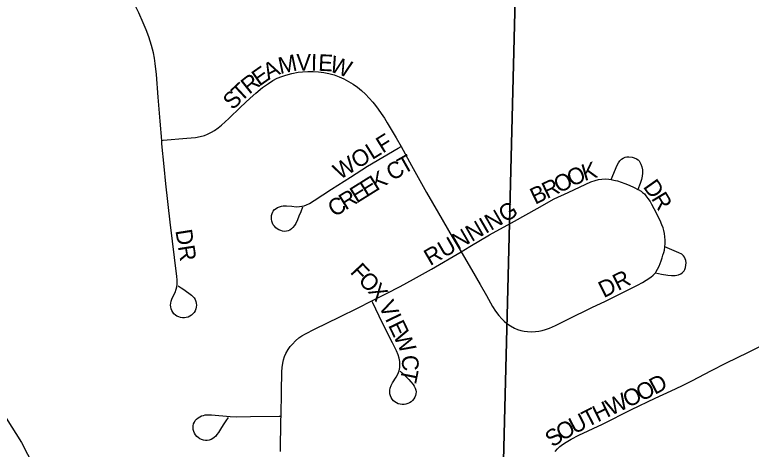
# Model space of a CAD drawing. Extents: x 1443599 to 1910620, y 1028088 to 1361369.
# Drawn here: x 1658503 to 1660727, y 1290588 to 1291899 of the extents above; entities that cross this region are included whole.
import ezdxf

# ---------------------------------------------------------------- set-up
doc = ezdxf.new("R2010")
doc.units = 0
for name, color, linetype in [('GM_X_City_Street', 7, 'Continuous'), ('GM_X_City_Street_Text', 7, 'Continuous'), ('GM_X_Minor_River', 7, 'Continuous'), ('GM_X_Section', 7, 'Continuous')]:
    doc.layers.add(name, color=color, linetype=linetype)

msp = doc.modelspace()

# ---------------------------------------------------------------- linework, layer by layer
at = {"layer": 'GM_X_City_Street'}
for points in [[(1658946.4, 1291520.3), (1658941.9, 1291578.3), (1658936.1, 1291650.3), (1658930.9, 1291719), (1658927.2, 1291751.8), (1658924.7, 1291768.2), (1658921.4, 1291784.5), (1658915.6, 1291806.9), (1658907.7, 1291832.2), (1658899.7, 1291853.9), (1658890.9, 1291875.3), (1658877, 1291905.2), (1658868.5, 1291922.7)], [(1658946.4, 1291520.3), (1658950.8, 1291520.7), (1659022.5, 1291526.5), (1659048.9, 1291529.4), (1659062.2, 1291531.9), (1659075.3, 1291535.4), (1659084.8, 1291539), (1659097.1, 1291544.7), (1659106, 1291549.9), (1659117.1, 1291557.7), (1659127.4, 1291566.3), (1659149.1, 1291586.5), (1659184.7, 1291620.8), (1659213.5, 1291647.9), (1659230.7, 1291663), (1659250.9, 1291679.3), (1659269.4, 1291692.3), (1659282.5, 1291700.8), (1659295.3, 1291707.8), (1659309, 1291713), (1659321, 1291717), (1659339.8, 1291721.9), (1659358.8, 1291725.8), (1659371.5, 1291727.5), (1659387.5, 1291728.5), (1659403.5, 1291728.3), (1659419.6, 1291727.2), (1659435.5, 1291725.2), (1659451.2, 1291722), (1659466.7, 1291717.6), (1659481.8, 1291712.1), (1659496.4, 1291705.6), (1659510.7, 1291698.1), (1659524.4, 1291689.7), (1659537.6, 1291680.5), (1659550.1, 1291670.4), (1659561.9, 1291659.6), (1659572.8, 1291647.8), (1659584.4, 1291635.2), (1659592.3, 1291625.3), (1659600.4, 1291614.1), (1659609.2, 1291601.6), (1659618.7, 1291586.8), (1659627.1, 1291573.6), (1659654.1, 1291528), (1659669, 1291501.3)], [(1658996.2, 1291081.6), (1659005.4, 1291075.1), (1659013.2, 1291070.1), (1659020.9, 1291064.6), (1659028.5, 1291059.1), (1659036.4, 1291053.3), (1659040.8, 1291049.3), (1659044.5, 1291044.8), (1659047.4, 1291039.8), (1659049.6, 1291034.4), (1659050.9, 1291028.8), (1659051.3, 1291023), (1659050.8, 1291017.2), (1659049.5, 1291011.6), (1659047.3, 1291006.2), (1659044.4, 1291001.2), (1659040.8, 1290996.7), (1659036.4, 1290992.8), (1659031.6, 1290989.6), (1659026.3, 1290987.2), (1659020.7, 1290985.6), (1659014.9, 1290984.8), (1659009.1, 1290984.8), (1659003.3, 1290985.7), (1658997.8, 1290987.5), (1658992.6, 1290990.1), (1658987.8, 1290993.4), (1658983.5, 1290997.4), (1658979.8, 1291001.9), (1658976.9, 1291006.9), (1658974.8, 1291012.3), (1658973.6, 1291017.9), (1658973.2, 1291023.6), (1658973.7, 1291029.3), (1658975, 1291035.1), (1658978.3, 1291043.8), (1658986.8, 1291061.7), (1658990.4, 1291071.3), (1658992.2, 1291078.2), (1658993.3, 1291085.2), (1658993.6, 1291092.2), (1658993.1, 1291099.1), (1658991.8, 1291109.2), (1658971.6, 1291273.9), (1658959.1, 1291389), (1658953.8, 1291441.2), (1658947.2, 1291509.7), (1658946.4, 1291520.3)], [(1659371.7, 1291318.9), (1659366.4, 1291304.5), (1659360.8, 1291291.3), (1659356, 1291280.3), (1659351, 1291269.9), (1659347.4, 1291263.3), (1659342.9, 1291257.2), (1659338.5, 1291253.4), (1659333.5, 1291249.7), (1659328.3, 1291247.8), (1659322.8, 1291246.3), (1659317.3, 1291245.8), (1659311.6, 1291246.4), (1659306, 1291247.9), (1659300.5, 1291250.2), (1659295.4, 1291253.2), (1659290.8, 1291256.8), (1659286.7, 1291261), (1659283.4, 1291265.7), (1659280.9, 1291270.8), (1659279.1, 1291276.5), (1659278.2, 1291282.4), (1659277.9, 1291288.3), (1659278.4, 1291294.1), (1659279.8, 1291299.5), (1659281.9, 1291304.7), (1659283.5, 1291307), (1659287.1, 1291311.3), (1659291.6, 1291314.9), (1659296.6, 1291317.9), (1659302.1, 1291320.2), (1659307.8, 1291321.8), (1659313.7, 1291322.6), (1659322.9, 1291322.8), (1659338.9, 1291321.3), (1659352.5, 1291320.2), (1659362.9, 1291320.4), (1659369.8, 1291321.4), (1659376.7, 1291323), (1659383.3, 1291325.4), (1659392.6, 1291329.8), (1659407, 1291338.6), (1659458.9, 1291373.4), (1659516.4, 1291409.6), (1659568.3, 1291442.2), (1659660.5, 1291496.3), (1659669, 1291501.3)], [(1659669, 1291501.3), (1659700.9, 1291444.1), (1659746.1, 1291363.1), (1659781.8, 1291300.2), (1659823.4, 1291229.5), (1659850.3, 1291184.1)], [(1660303.7, 1291402.2), (1660316.5, 1291433.3), (1660320.7, 1291443), (1660325.4, 1291452.1), (1660329.8, 1291458.6), (1660334.4, 1291463.3), (1660340.2, 1291466.8), (1660345.3, 1291469.3), (1660350.5, 1291470.4), (1660357.3, 1291470.9), (1660366.6, 1291469.5), (1660373.4, 1291467.4), (1660380.5, 1291464.4), (1660384.6, 1291461.4), (1660387.8, 1291458.1), (1660391.4, 1291452.9), (1660393.3, 1291448.8), (1660396, 1291440.7), (1660397.7, 1291431.1), (1660397.9, 1291421.3), (1660397.1, 1291412.6), (1660394.9, 1291402.2), (1660390.9, 1291389.7), (1660384.4, 1291372.2)], [(1659850.3, 1291184.1), (1659877.1, 1291199.6), (1659936.3, 1291234.9), (1660011.2, 1291276.5), (1660080.6, 1291315), (1660131.9, 1291343.4), (1660173.5, 1291363.3), (1660227.2, 1291388.4), (1660242.5, 1291395), (1660255.3, 1291399.4), (1660265.2, 1291401.9), (1660275.5, 1291403.5), (1660285.9, 1291403.9), (1660296.2, 1291403.3), (1660303.7, 1291402.2)], [(1660303.7, 1291402.2), (1660311.8, 1291400.6), (1660316.5, 1291399.5), (1660322.8, 1291397.9), (1660344.7, 1291390.4), (1660357.8, 1291385.3), (1660373.3, 1291378.1), (1660384.4, 1291372.2)], [(1660384.4, 1291372.2), (1660385.3, 1291371.7), (1660393.7, 1291366.8), (1660398.5, 1291363.2), (1660403.8, 1291358.5), (1660408.6, 1291353.4), (1660414.7, 1291345), (1660421, 1291336.2), (1660425.5, 1291328.1), (1660439.2, 1291301.7)], [(1660465.7, 1291198.8), (1660466.6, 1291209.1), (1660466.5, 1291219.4), (1660465.5, 1291229.5), (1660464.1, 1291239.6), (1660462.3, 1291248.8), (1660460.2, 1291256.1), (1660456.7, 1291265.7), (1660451.2, 1291278.1), (1660439.2, 1291301.7)], [(1659580.5, 1291035.8), (1659625.5, 1291058), (1659666.2, 1291079.1), (1659706.5, 1291101.1), (1659760.6, 1291132.1), (1659850.3, 1291184.1)], [(1659850.3, 1291184.1), (1659881.9, 1291130.8), (1659907.9, 1291085.2), (1659926.9, 1291051.8), (1659945.1, 1291019.5), (1659954.1, 1291005.5), (1659964, 1290991.8), (1659973, 1290981.6), (1659980.5, 1290974.6), (1659988.4, 1290968.3), (1659999.7, 1290960.7), (1660011.7, 1290954.1), (1660021.1, 1290950), (1660030.9, 1290946.8), (1660040.9, 1290944.5), (1660051.1, 1290943.3), (1660063.3, 1290942.4), (1660074.9, 1290943.3), (1660085.1, 1290944.6), (1660095.1, 1290946.6), (1660104.9, 1290949.4), (1660117.6, 1290954), (1660135.8, 1290962.2), (1660174.1, 1290981), (1660244.9, 1291015.6), (1660286.1, 1291035.6), (1660336.3, 1291060.3), (1660383.3, 1291083.6), (1660398, 1291091.6), (1660409.2, 1291098.7), (1660422.9, 1291108), (1660430.2, 1291113.7), (1660434.5, 1291117.6), (1660437, 1291120.9)], [(1660437, 1291120.9), (1660439.8, 1291125), (1660443.5, 1291131.4), (1660448, 1291140.8), (1660454.2, 1291156.7), (1660457.2, 1291165.8), (1660459.9, 1291173.5), (1660462.1, 1291182), (1660464.2, 1291189.5), (1660465.7, 1291198.8)], [(1660437, 1291120.9), (1660455, 1291116.9), (1660475.1, 1291113.4), (1660485.7, 1291112.4), (1660496.3, 1291112.2), (1660501.9, 1291113.2), (1660506.7, 1291114.8), (1660513.7, 1291118.1), (1660517.7, 1291120.7), (1660520.8, 1291123.5), (1660523.8, 1291126.8), (1660526, 1291130.6), (1660528.1, 1291137.2), (1660529, 1291143.8), (1660529.5, 1291150.9), (1660528.5, 1291157.5), (1660527.1, 1291162.9), (1660524.6, 1291168), (1660522.2, 1291171.6), (1660516.5, 1291176.6), (1660508, 1291181.3), (1660465.7, 1291198.8)], [(1659306.8, 1290688.2), (1659308.3, 1290762.5), (1659308.9, 1290821.7), (1659309.8, 1290835.1), (1659311.8, 1290848.6), (1659314.1, 1290858.6), (1659317.4, 1290868.4), (1659321.6, 1290877.8), (1659328.5, 1290889.6), (1659334.4, 1290898), (1659341, 1290905.9), (1659350.6, 1290915.6), (1659361, 1290924.3), (1659369.4, 1290930.2), (1659381, 1290937), (1659407.6, 1290950.4), (1659484.3, 1290987.9), (1659537.2, 1291014.4), (1659580.5, 1291035.8)], [(1659666.1, 1290823.7), (1659676.7, 1290814.5), (1659685.9, 1290806.3), (1659692.6, 1290799.2), (1659699.1, 1290792.1), (1659705.8, 1290783.4), (1659709, 1290778.3), (1659711.6, 1290772.8), (1659713.4, 1290767.2), (1659714.4, 1290761.6), (1659714.2, 1290755.9), (1659713, 1290750.4), (1659710.8, 1290745.2), (1659707.8, 1290740.1), (1659704.1, 1290735.7), (1659699.6, 1290731.9), (1659694.6, 1290728.6), (1659689.4, 1290726), (1659683.8, 1290724.2), (1659678.1, 1290723.2), (1659672.3, 1290723.1), (1659666.5, 1290724), (1659660.8, 1290725.6), (1659655.4, 1290728.1), (1659650.4, 1290731.2), (1659645.9, 1290735), (1659642.1, 1290739.3), (1659639, 1290744.1), (1659636.8, 1290749.5), (1659635.5, 1290755.2), (1659634.9, 1290761), (1659635.1, 1290766.9), (1659636, 1290772.6), (1659639, 1290781), (1659643.6, 1290789.1), (1659654.7, 1290805.7), (1659659.8, 1290814.9), (1659663.5, 1290824.8), (1659665.5, 1290835.3), (1659665.7, 1290845.8), (1659665.1, 1290852.8), (1659663.1, 1290863.1), (1659660, 1290872.9), (1659655, 1290885.5), (1659643.6, 1290909.6), (1659612, 1290971.1), (1659583.5, 1291029.7), (1659580.5, 1291035.8)], [(1660134.4, 1290581.8), (1660141.3, 1290589.3), (1660148.9, 1290596.3), (1660157, 1290602.5), (1660168.1, 1290610), (1660182.4, 1290618.5), (1660205.9, 1290630.7), (1660277.1, 1290664.5), (1660365.4, 1290708.2), (1660436.4, 1290742.5), (1660484.2, 1290764.5), (1660516.9, 1290779.8), (1660549.1, 1290795.9), (1660604.2, 1290824.6), (1660652.2, 1290849.2), (1660716.1, 1290880.5), (1660795.4, 1290919.3)], [(1659147, 1290684.6), (1659139.9, 1290673.8), (1659132.5, 1290662.3), (1659124.2, 1290648.8), (1659117.8, 1290638.7), (1659113.1, 1290632.9), (1659109.5, 1290628.2), (1659105.3, 1290624.1), (1659100.6, 1290620.6), (1659095.4, 1290618), (1659089.9, 1290616.2), (1659084.2, 1290615.2), (1659078.5, 1290615.2), (1659072.7, 1290616.1), (1659067.1, 1290617.8), (1659061.7, 1290620.3), (1659056.7, 1290623.5), (1659052.3, 1290627.3), (1659048.5, 1290631.7), (1659045.5, 1290636.7), (1659043.2, 1290642), (1659041.9, 1290647.7), (1659041.3, 1290653.5), (1659041.7, 1290659.3), (1659042.9, 1290664.9), (1659045.1, 1290670.2), (1659048, 1290675.1), (1659051.9, 1290679.5), (1659056.3, 1290683.3), (1659061.2, 1290686.5), (1659066.6, 1290689), (1659072.3, 1290690.7), (1659078.2, 1290691.8), (1659084.3, 1290692.2), (1659097.1, 1290691.8), (1659152.9, 1290687.2), (1659172.9, 1290686.5), (1659214.5, 1290687.2), (1659301.4, 1290688.1), (1659306.8, 1290688.2)], [(1659305.4, 1290581.8), (1659306.6, 1290677), (1659306.8, 1290688.2)]]:
    msp.add_lwpolyline(points, dxfattribs=at)
at = {"layer": 'GM_X_Minor_River'}
msp.add_lwpolyline([(1658476.6, 1290681.8), (1658523.1, 1290608.8), (1658559.7, 1290538), (1658572.7, 1290485.6), (1658589.4, 1290417.1), (1658596.4, 1290364.9), (1658593.1, 1290294.8), (1658607.7, 1290224.3), (1658612.7, 1290170.1), (1658593.3, 1290094.3), (1658585.9, 1290016.2), (1658578.8, 1289960.2), (1658577.3, 1289878.1), (1658579.9, 1289803.9), (1658572.5, 1289729.8), (1658575.5, 1289677.6), (1658616.2, 1289612.7), (1658650.9, 1289547.9), (1658639.4, 1289464), (1658622.3, 1289406.1), (1658615, 1289336.1)], dxfattribs=at)
at = {"layer": 'GM_X_Section'}
for points in [[(1665442.5, 1295692.2), (1665325.3, 1290300.7), (1659972.3, 1290315.2), (1660038.3, 1292903.7), (1664833.2, 1295167.5), (1664574.3, 1295722.4)], [(1654726.5, 1293135.7), (1657912, 1293111.8), (1658401, 1292110.9), (1660038.3, 1292903.7), (1659972.3, 1290315.2), (1654653.2, 1290449.2)]]:
    msp.add_lwpolyline(points, close=True, dxfattribs=at)

# ---------------------------------------------------------------- texts
at = {"layer": 'GM_X_City_Street_Text'}
for s, rotation, p in [('M', 11.9815, (1659304, 1291720.1)), ('V', 0.306, (1659353, 1291730.8)), ('I', 358.6444, (1659396.6, 1291731)), ('E', 357.0475, (1659418.2, 1291730.5)), ('W', 341.1185, (1659449.8, 1291729.4)), ('E', 35.001, (1659241, 1291681.8)), ('A', 27.386, (1659268.3, 1291701.1)), ('R', 38.5991, (1659210.7, 1291657.6)), ('T', 43.1063, (1659185.8, 1291634.2)), ('S', 44.4978, (1659160.9, 1291609.8)), ('WOLF', 31.7029, (1659484, 1291400)), ('T', 29.511, (1659676.8, 1291416.7)), ('C', 31.0221, (1659643.1, 1291396.5)), ('K', 16.2156, (1660222.6, 1291397.4)), ('K', 31.871, (1659594.7, 1291366.4)), ('O', 25.7537, (1660185, 1291379.1)), ('E', 31.9011, (1659564.8, 1291347.9)), ('O', 25.7537, (1660145.4, 1291360)), ('E', 31.9397, (1659535, 1291329.2)), ('B', 25.7505, (1660074, 1291325.6)), ('R', 25.7505, (1660109.7, 1291342.8)), ('D', 305.1693, (1660398.3, 1291380.1)), ('R', 31.905, (1659501.3, 1291308.3)), ('R', 301.2178, (1660423.2, 1291344.9)), ('C', 31.905, (1659467.7, 1291287.4)), ('RUNNING', 30.0689, (1659756.9, 1291140.6)), ('DR', 278.9691, (1658987.7, 1291248.3)), ('F', 313.2222, (1659513.2, 1291121.3)), ('O', 313.2317, (1659537.3, 1291095.7)), ('DR', 26.5699, (1660281, 1291044)), ('X', 309.6293, (1659566.9, 1291064.2)), ('V', 296.3109, (1659600.3, 1291021.7)), ('I', 295.7829, (1659619.7, 1290982.4)), ('E', 295.7859, (1659629.3, 1290962.5)), ('W', 295.0911, (1659644.5, 1290931)), ('C', 274.205, (1659670.3, 1290870.9)), ('T', 258.8669, (1659673.4, 1290835)), ('D', 27.9101, (1660435.3, 1290752.1)), ('O', 25.9154, (1660394.1, 1290732)), ('W', 25.3318, (1660302.1, 1290688.5)), ('O', 25.3139, (1660353.8, 1290713)), ('T', 27.2369, (1660231.6, 1290653.3)), ('H', 25.9492, (1660262.6, 1290669.3)), ('U', 27.3666, (1660192.5, 1290633.1)), ('O', 28.2756, (1660154, 1290612.4)), ('S', 37.0338, (1660127.6, 1290592.3))]:
    msp.add_text(s, height=50, rotation=rotation, dxfattribs=at).set_placement(p)

doc.saveas('drawing.dxf')
